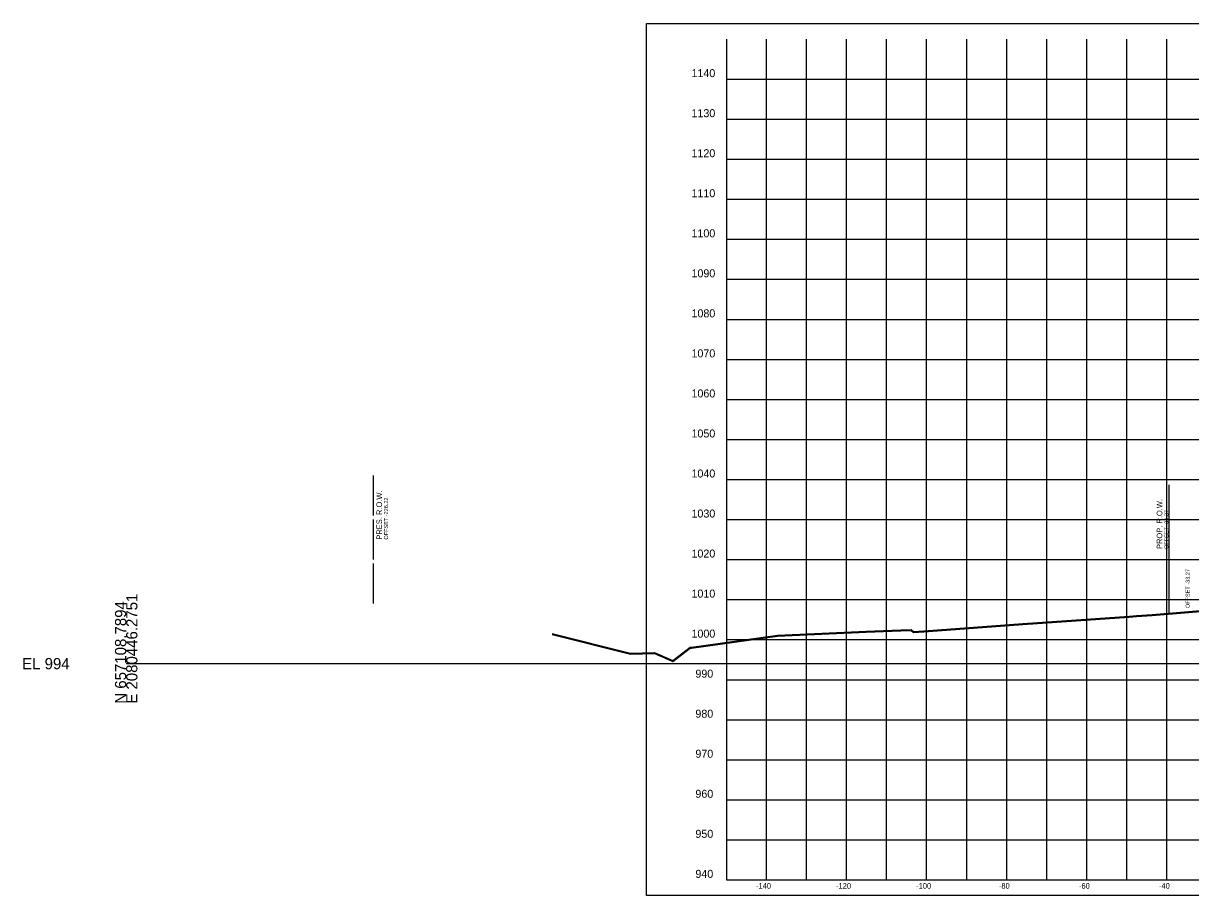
# Model space of a CAD drawing. Extents: x 1131015 to 1136271, y 133453 to 174329.
# Drawn here: x 1132014.8 to 1132306.4, y 160109.7 to 160327.6 of the extents above; entities that cross this region are included whole.
import ezdxf

# ---------------------------------------------------------------- set-up
doc = ezdxf.new("R2010")
doc.units = 0
for name, color, linetype in [('DESIGN - ROW - Right-of-Way and Easement Labels', 7, 'Continuous'), ('DESIGN - ROW - Right-of-Way Linework', 7, 'Continuous'), ('DESIGN - SHEET - Corner Text', 7, 'Continuous'), ('DESIGN - SHEET - Light Grid', 7, 'Continuous'), ('DESIGN - SHEET - Linework', 7, 'Continuous'), ('DESIGN - SHEET - Plot Shape', 7, 'Continuous'), ('DESIGN - TYPICAL - Slope Tie Text', 7, 'Continuous'), ('SURVEY - GROUND - Bottom of Topsoil Layer', 7, 'Continuous'), ('SURVEY - GROUND - Top of Ground', 7, 'Continuous'), ('SURVEY - PROPERTY - ROW Lines', 7, 'Continuous'), ('SURVEY - PROPERTY - ROW Lines Text', 7, 'Continuous')]:
    doc.layers.add(name, color=color, linetype=linetype)

msp = doc.modelspace()

# ---------------------------------------------------------------- linework, layer by layer
at = {"layer": 'DESIGN - ROW - Right-of-Way Linework'}
msp.add_line((1132301.09, 160180.3), (1132301.09, 160212.3), dxfattribs=at)
at = {"layer": 'DESIGN - SHEET - Light Grid'}
msp.add_line((1132040.46, 160167.66), (1132340.46, 160167.66), dxfattribs=at)
at = {"layer": 'DESIGN - SHEET - Linework'}
for p, q in [((1132200.46, 160113.66), (1132200.46, 160323.66)), ((1132210.46, 160113.66), (1132210.46, 160323.66)), ((1132220.46, 160113.66), (1132220.46, 160323.66)), ((1132230.46, 160113.66), (1132230.46, 160323.66)), ((1132240.46, 160113.66), (1132240.46, 160323.66)), ((1132250.46, 160113.66), (1132250.46, 160323.66)), ((1132260.46, 160113.66), (1132260.46, 160323.66)), ((1132270.46, 160113.66), (1132270.46, 160323.66)), ((1132280.46, 160113.66), (1132280.46, 160323.66)), ((1132290.46, 160113.66), (1132290.46, 160323.66)), ((1132300.46, 160113.66), (1132300.46, 160323.66)), ((1132190.46, 160313.66), (1132490.46, 160313.66)), ((1132190.46, 160303.66), (1132490.46, 160303.66)), ((1132190.46, 160293.66), (1132490.46, 160293.66)), ((1132190.46, 160283.66), (1132490.46, 160283.66)), ((1132190.46, 160273.66), (1132490.46, 160273.66)), ((1132190.46, 160263.66), (1132490.46, 160263.66)), ((1132190.46, 160253.66), (1132490.46, 160253.66)), ((1132190.46, 160243.66), (1132490.46, 160243.66)), ((1132190.46, 160233.66), (1132490.46, 160233.66)), ((1132190.46, 160223.66), (1132490.46, 160223.66)), ((1132190.46, 160213.66), (1132490.46, 160213.66)), ((1132190.46, 160203.66), (1132490.46, 160203.66)), ((1132190.46, 160193.66), (1132490.46, 160193.66)), ((1132190.46, 160183.66), (1132490.46, 160183.66)), ((1132190.46, 160173.66), (1132490.46, 160173.66)), ((1132190.46, 160163.66), (1132490.46, 160163.66)), ((1132190.46, 160153.66), (1132490.46, 160153.66)), ((1132190.46, 160143.66), (1132490.46, 160143.66)), ((1132190.46, 160133.66), (1132490.46, 160133.66)), ((1132190.46, 160123.66), (1132490.46, 160123.66))]:
    msp.add_line(p, q, dxfattribs=at)
msp.add_lwpolyline([(1132190.46, 160323.66), (1132190.46, 160113.66), (1132490.46, 160113.66), (1132490.46, 160323.66)], dxfattribs=at)
at = {"layer": 'DESIGN - SHEET - Plot Shape'}
msp.add_lwpolyline([(1132170.46, 160327.6), (1132510.46, 160327.6), (1132510.46, 160109.72), (1132170.46, 160109.72)], close=True, dxfattribs=at)
at = {"layer": 'SURVEY - GROUND - Bottom of Topsoil Layer'}
for p, q in [((1132296.79, 160179.69), (1132326.76, 160182.17)), ((1132267, 160177.57), (1132291.1, 160179.25)), ((1132291.1, 160179.25), (1132292.9, 160179.44)), ((1132292.9, 160179.44), (1132296.79, 160179.69)), ((1132239.79, 160175.65), (1132265.68, 160177.5)), ((1132265.68, 160177.5), (1132267, 160177.57)), ((1132146.87, 160174.91), (1132166.5, 160170.07)), ((1132181.71, 160171.54), (1132203.21, 160174.52)), ((1132203.21, 160174.52), (1132225.31, 160175.55)), ((1132225.31, 160175.55), (1132233.99, 160175.9)), ((1132233.99, 160175.9), (1132236.63, 160175.96)), ((1132236.63, 160175.96), (1132237.16, 160175.46)), ((1132237.16, 160175.46), (1132239.79, 160175.65)), ((1132177.01, 160168.23), (1132181.36, 160171.5)), ((1132181.36, 160171.5), (1132181.71, 160171.54)), ((1132166.5, 160170.07), (1132172.43, 160170.19)), ((1132172.43, 160170.19), (1132177.01, 160168.23))]:
    msp.add_line(p, q, dxfattribs=at)
at = {"layer": 'SURVEY - GROUND - Top of Ground'}
for p, q in [((1132296.79, 160179.94), (1132326.76, 160182.42)), ((1132267, 160177.82), (1132291.1, 160179.5)), ((1132291.1, 160179.5), (1132292.9, 160179.69)), ((1132292.9, 160179.69), (1132296.79, 160179.94)), ((1132239.79, 160175.9), (1132265.68, 160177.75)), ((1132265.68, 160177.75), (1132267, 160177.82)), ((1132146.87, 160175.16), (1132166.5, 160170.32)), ((1132181.71, 160171.79), (1132203.21, 160174.77)), ((1132203.21, 160174.77), (1132225.31, 160175.8)), ((1132225.31, 160175.8), (1132233.99, 160176.15)), ((1132233.99, 160176.15), (1132236.63, 160176.21)), ((1132236.63, 160176.21), (1132237.16, 160175.71)), ((1132237.16, 160175.71), (1132239.79, 160175.9)), ((1132177.01, 160168.48), (1132181.36, 160171.75)), ((1132181.36, 160171.75), (1132181.71, 160171.79)), ((1132166.5, 160170.32), (1132172.43, 160170.44)), ((1132172.43, 160170.44), (1132177.01, 160168.48))]:
    msp.add_line(p, q, dxfattribs=at)
at = {"layer": 'SURVEY - PROPERTY - ROW Lines'}
for p, q in [((1132102.24, 160204.65), (1132102.24, 160214.65)), ((1132102.24, 160193.65), (1132102.24, 160203.65)), ((1132102.24, 160182.65), (1132102.24, 160192.65))]:
    msp.add_line(p, q, dxfattribs=at)

# ---------------------------------------------------------------- texts
at = {"layer": 'DESIGN - ROW - Right-of-Way and Easement Labels'}
for s, height, p in [('PROP. R.O.W.', 1.4, (1132299.34, 160196.3)), ('OFFSET -39.37', 1, (1132300.84, 160196.3))]:
    msp.add_text(s, height=height, rotation=90, dxfattribs=at).set_placement(p)
at = {"layer": 'DESIGN - SHEET - Corner Text'}
for s, height, p in [('1140', 2, (1132181.7, 160314.16)), ('1130', 2, (1132181.7, 160304.16)), ('1120', 2, (1132181.7, 160294.16)), ('1110', 2, (1132181.7, 160284.16)), ('1100', 2, (1132181.7, 160274.16)), ('1090', 2, (1132181.7, 160264.16)), ('1080', 2, (1132181.7, 160254.16)), ('1070', 2, (1132181.7, 160244.16)), ('1060', 2, (1132181.7, 160234.16)), ('1050', 2, (1132181.7, 160224.16)), ('1040', 2, (1132181.7, 160214.16)), ('1030', 2, (1132181.7, 160204.16)), ('1020', 2, (1132181.7, 160194.16)), ('1010', 2, (1132181.7, 160184.16)), ('1000', 2, (1132181.7, 160174.16)), ('990', 2, (1132182.68, 160164.16)), ('980', 2, (1132182.68, 160154.16)), ('970', 2, (1132182.68, 160144.16)), ('960', 2, (1132182.68, 160134.16)), ('950', 2, (1132182.68, 160124.16)), ('940', 2, (1132182.68, 160114.16)), ('-140', 1.4, (1132197.83, 160111.46)), ('-120', 1.4, (1132217.83, 160111.46)), ('-100', 1.4, (1132237.83, 160111.46)), ('-80', 1.4, (1132258.51, 160111.46)), ('-60', 1.4, (1132278.51, 160111.46)), ('-40', 1.4, (1132298.51, 160111.46))]:
    msp.add_text(s, height=height, dxfattribs=at).set_placement(p)
at = {"layer": 'DESIGN - SHEET - Light Grid'}
for s, p in [('N 657108.7894', (1132040.46, 160157.66)), ('E 2080446.2751', (1132043.26, 160157.66))]:
    msp.add_text(s, height=2.8, rotation=90, dxfattribs=at).set_placement(p)
msp.add_text('EL 994', height=2.8, dxfattribs=at).set_placement((1132014.46, 160166.26))
at = {"layer": 'DESIGN - TYPICAL - Slope Tie Text'}
msp.add_text('OFFSET -33.27', height=1, rotation=90, dxfattribs=at).set_placement((1132306.18, 160181.55))
at = {"layer": 'SURVEY - PROPERTY - ROW Lines Text'}
for s, height, p in [('PRES. R.O.W.', 1.4, (1132104.39, 160198.65)), ('OFFSET -226.22', 1, (1132105.89, 160198.65))]:
    msp.add_text(s, height=height, rotation=90, dxfattribs=at).set_placement(p)

doc.saveas('drawing.dxf')
